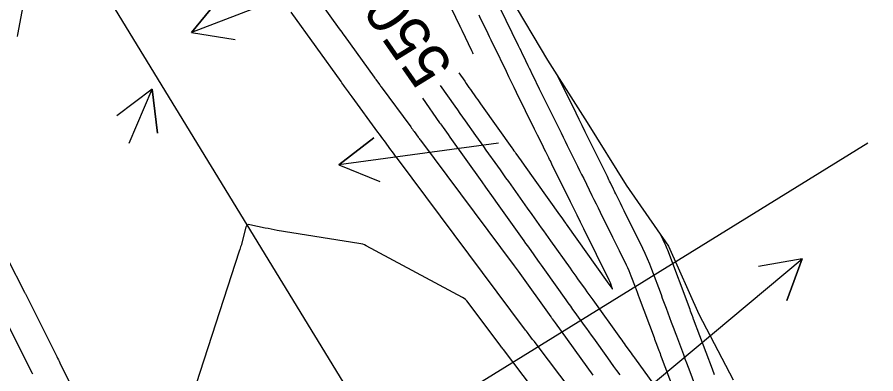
# Model space of a CAD drawing. Extents: x 954385 to 988206, y 1868364 to 1924553.
# Drawn here: x 956992 to 957108.2, y 1921087.7 to 1921136 of the extents above; entities that cross this region are included whole.
import ezdxf

# ---------------------------------------------------------------- set-up
doc = ezdxf.new("R2010")
doc.units = 0
for name, color, linetype in [('24', 7, 'Continuous'), ('26', 7, 'Continuous'), ('5', 7, 'Continuous'), ('6', 7, 'Continuous'), ('7', 7, 'Continuous'), ('Default', 7, 'Continuous')]:
    doc.layers.add(name, color=color, linetype=linetype)

msp = doc.modelspace()

# ---------------------------------------------------------------- linework, layer by layer
at = {"layer": '24'}
msp.add_lwpolyline([(956988.51, 1921271.68), (956992.39, 1921262.33), (956993.22, 1921260.5), (956996.6, 1921253.18), (957000.17, 1921243.64), (957003.68, 1921234.07), (957008.58, 1921225.34), (957013.37, 1921216.55), (957017.94, 1921207.62), (957022.67, 1921198.79), (957027.76, 1921190.19), (957032.93, 1921181.62), (957038.12, 1921173.07), (957043.39, 1921164.58), (957048.48, 1921155.97), (957053.51, 1921147.32), (957058.68, 1921138.76), (957063.77, 1921130.16), (957069.16, 1921121.73), (957074.42, 1921113.22), (957080.15, 1921105.01), (957084.26, 1921095.8), (957088.9, 1921086.91)], dxfattribs=at)
at = {"layer": '26'}
for points in [[(957107.13, 1921168.93), (957015.59, 1921133.87), (957019.37, 1921138.53), (957015.59, 1921133.87), (957021.51, 1921132.92)], [(957007.13, 1921118.93), (957010.27, 1921126.21), (957010.97, 1921120.25), (957010.27, 1921126.21), (957005.46, 1921122.62)], [(957057.13, 1921118.93), (957035.51, 1921115.99), (957040.25, 1921119.66), (957035.51, 1921115.99), (957041.06, 1921113.72)], [(957107.13, 1921118.93), (957024.32, 1921067.81), (957027.16, 1921073.09), (957024.32, 1921067.81), (957030.32, 1921067.99)], [(957057.13, 1921068.93), (957098.27, 1921103.28), (957096.2, 1921097.65), (957098.27, 1921103.28), (957092.36, 1921102.25)]]:
    msp.add_lwpolyline(points, dxfattribs=at)
at = {"layer": '6'}
for points in [[(957057.3, 1921137.31), (957059.82, 1921132.12), (957059.98, 1921131.78), (957060.15, 1921131.44), (957060.31, 1921131.1), (957060.47, 1921130.77), (957061.13, 1921129.41), (957061.29, 1921129.08), (957061.46, 1921128.74), (957061.62, 1921128.4), (957061.79, 1921128.06), (957062.67, 1921126.29), (957063.07, 1921125.47), (957063.48, 1921124.65), (957065.35, 1921120.86), (957065.63, 1921120.3), (957065.9, 1921119.74), (957066.18, 1921119.17), (957066.46, 1921118.61), (957067.57, 1921116.36), (957067.85, 1921115.8), (957068.13, 1921115.24), (957068.4, 1921114.68), (957068.68, 1921114.12), (957069.79, 1921111.86), (957070.07, 1921111.3), (957070.35, 1921110.73), (957070.63, 1921110.17), (957070.91, 1921109.61), (957072.59, 1921106.21), (957072.81, 1921105.76), (957073.03, 1921105.31), (957073.25, 1921104.87), (957073.47, 1921104.42), (957074.45, 1921102.45), (957074.62, 1921102.09), (957074.78, 1921101.72), (957074.93, 1921101.36), (957075.08, 1921100.98), (957075.63, 1921099.49), (957075.77, 1921099.12), (957075.91, 1921098.75), (957076.05, 1921098.37), (957076.19, 1921098), (957078.2, 1921092.62), (957078.28, 1921092.4), (957078.36, 1921092.19), (957078.44, 1921091.97), (957078.52, 1921091.76), (957078.85, 1921090.89), (957078.93, 1921090.68), (957079.01, 1921090.46), (957079.09, 1921090.25), (957079.17, 1921090.03), (957081.91, 1921082.77)], [(957080.75, 1921082.78), (957075.61, 1921089.87), (957075.45, 1921090.09), (957075.29, 1921090.31), (957075.13, 1921090.53), (957074.98, 1921090.75), (957074.34, 1921091.62), (957074.19, 1921091.84), (957074.03, 1921092.06), (957073.87, 1921092.28), (957073.71, 1921092.49), (957069.94, 1921097.73), (957069.68, 1921098.09), (957069.42, 1921098.44), (957069.17, 1921098.8), (957068.92, 1921099.16), (957067.9, 1921100.58), (957067.65, 1921100.94), (957067.39, 1921101.29), (957067.14, 1921101.65), (957066.88, 1921102.01), (957064.24, 1921105.72), (957063.92, 1921106.16), (957063.61, 1921106.61), (957063.29, 1921107.05), (957062.97, 1921107.49), (957061.71, 1921109.26), (957061.08, 1921110.14), (957060.45, 1921111.03), (957058.54, 1921113.72), (957058.16, 1921114.24), (957057.79, 1921114.77), (957057.41, 1921115.3), (957057.04, 1921115.82), (957055.49, 1921117.99), (957055.14, 1921118.49), (957054.79, 1921118.98), (957054.43, 1921119.47), (957054.08, 1921119.97), (957052.67, 1921121.95), (957052.32, 1921122.44), (957051.97, 1921122.93), (957051.62, 1921123.43), (957051.27, 1921123.93), (957049.31, 1921126.72)]]:
    msp.add_lwpolyline(points, dxfattribs=at)
at = {"layer": '7'}
for points in [[(956994.3, 1921145.65), (956992.03, 1921133.62), (956991.98, 1921133.35)], [(957029.24, 1921143.2), (957035.59, 1921134.4), (957035.76, 1921134.17), (957035.92, 1921133.94), (957036.09, 1921133.71), (957036.25, 1921133.49), (957040.32, 1921127.84), (957040.4, 1921127.73), (957040.48, 1921127.63), (957040.56, 1921127.52), (957040.64, 1921127.41), (957040.95, 1921126.98), (957041.03, 1921126.87), (957041.11, 1921126.76), (957041.19, 1921126.65), (957041.27, 1921126.55), (957045.26, 1921121.12), (957045.37, 1921120.96), (957045.49, 1921120.8), (957045.6, 1921120.64), (957045.72, 1921120.48), (957046.26, 1921119.75), (957046.34, 1921119.64), (957046.42, 1921119.54), (957046.5, 1921119.43), (957046.58, 1921119.32), (957059.28, 1921102.34), (957059.42, 1921102.16), (957059.55, 1921101.97), (957059.69, 1921101.79), (957059.82, 1921101.6), (957064.21, 1921095.45), (957064.26, 1921095.38), (957064.31, 1921095.31), (957064.36, 1921095.24), (957064.41, 1921095.17), (957064.66, 1921094.82), (957064.81, 1921094.62), (957069.92, 1921087.53)], [(957048.32, 1921142.26), (957051.91, 1921134.74), (957051.93, 1921134.69), (957051.95, 1921134.65), (957051.98, 1921134.6), (957052, 1921134.56), (957052.17, 1921134.19), (957053.49, 1921131.47), (957053.66, 1921131.11), (957053.69, 1921130.98), (957053.61, 1921131.05)], [(957067.13, 1921085.34), (957062.24, 1921091.77), (957062, 1921092.08), (957061.76, 1921092.39), (957061.29, 1921093.01), (957061.18, 1921093.17), (957061.06, 1921093.32), (957060.94, 1921093.48), (957060.82, 1921093.64), (957043.45, 1921116.86), (957043.22, 1921117.15), (957043.01, 1921117.45), (957042.79, 1921117.74), (957042.57, 1921118.04), (957041.7, 1921119.23), (957041.48, 1921119.52), (957041.26, 1921119.82), (957041.04, 1921120.12), (957040.83, 1921120.41), (957037.32, 1921125.2), (957037.19, 1921125.37), (957037.07, 1921125.54), (957036.94, 1921125.71), (957036.82, 1921125.88), (957036.32, 1921126.57), (957036.2, 1921126.74), (957036.07, 1921126.92), (957035.95, 1921127.09), (957035.83, 1921127.26), (957029.06, 1921136.64)], [(957051.76, 1921128.44), (957052.57, 1921127.29), (957052.76, 1921127.01), (957052.96, 1921126.73), (957053.15, 1921126.45), (957053.35, 1921126.18), (957054.14, 1921125.06), (957054.33, 1921124.78), (957054.53, 1921124.5), (957054.73, 1921124.22), (957054.92, 1921123.94), (957058.96, 1921118.28), (957059.1, 1921118.09), (957059.24, 1921117.89), (957059.38, 1921117.7), (957059.51, 1921117.5), (957060.21, 1921116.53), (957060.62, 1921115.95), (957065.4, 1921109.24), (957065.71, 1921108.81), (957066.09, 1921108.28), (957066.24, 1921108.07), (957066.32, 1921107.96), (957071.86, 1921100.18), (957071.96, 1921100.04), (957071.98, 1921100.01), (957072.01, 1921099.97), (957072.49, 1921099.3), (957072.55, 1921099.23), (957072.58, 1921099.21), (957072.58, 1921099.25), (957072.55, 1921099.33), (957072.3, 1921100.01), (957072.25, 1921100.13), (957072.25, 1921100.15), (957072.24, 1921100.16), (957072.23, 1921100.18), (957072.22, 1921100.2), (957072.13, 1921100.38), (957068.7, 1921107.33), (957068.25, 1921108.25), (957067.79, 1921109.17), (957067.34, 1921110.09), (957066.89, 1921111), (957064.37, 1921116.09), (957064.27, 1921116.3), (957064.17, 1921116.51), (957064.06, 1921116.72), (957063.96, 1921116.92), (957063.55, 1921117.76), (957063.35, 1921118.17), (957063.14, 1921118.59), (957062.43, 1921120.02), (957062.04, 1921120.82), (957059.6, 1921125.76), (957059.25, 1921126.46), (957058.9, 1921127.17), (957058.55, 1921127.88), (957058.21, 1921128.6), (957056.54, 1921132.02), (957056.34, 1921132.44), (957056.14, 1921132.86), (957055.93, 1921133.28), (957055.73, 1921133.7), (957054.92, 1921135.38), (957054.72, 1921135.79), (957054.51, 1921136.21)], [(957084.19, 1921085.07), (957083.08, 1921088), (957082.87, 1921088.58), (957082.65, 1921089.15), (957082.43, 1921089.73), (957082.22, 1921090.3), (957081.27, 1921092.82), (957081.09, 1921093.29), (957080.92, 1921093.75), (957080.75, 1921094.22), (957080.57, 1921094.68), (957079.88, 1921096.54), (957079.71, 1921097), (957079.53, 1921097.47), (957079.36, 1921097.93), (957079.19, 1921098.4), (957077.9, 1921101.84), (957077.62, 1921102.56), (957077.32, 1921103.28), (957077, 1921103.99), (957076.67, 1921104.69), (957074.15, 1921109.79), (957073.9, 1921110.29), (957073.65, 1921110.79), (957073.12, 1921111.88), (957073.01, 1921112.09), (957072.91, 1921112.3), (957072.81, 1921112.51), (957072.7, 1921112.72), (957072.29, 1921113.55), (957072.19, 1921113.76), (957072.09, 1921113.97), (957071.98, 1921114.18), (957071.88, 1921114.39), (957069.29, 1921119.63), (957068.88, 1921120.47), (957068.46, 1921121.3), (957068.05, 1921122.14), (957067.64, 1921122.97), (957065.17, 1921127.97)], [(957046.85, 1921125.01), (957049.18, 1921121.69), (957049.3, 1921121.53), (957049.41, 1921121.37), (957049.53, 1921121.21), (957049.64, 1921121.04), (957050.1, 1921120.39), (957050.34, 1921120.07), (957050.57, 1921119.74), (957054.88, 1921113.69), (957055.4, 1921112.96), (957056.44, 1921111.51), (957056.96, 1921110.78), (957060.58, 1921105.69), (957060.81, 1921105.37), (957061.05, 1921105.04), (957061.28, 1921104.72), (957061.51, 1921104.39), (957062.43, 1921103.09), (957062.67, 1921102.77), (957062.9, 1921102.44), (957063.13, 1921102.12), (957063.36, 1921101.79), (957066.24, 1921097.75), (957066.55, 1921097.31), (957066.87, 1921096.88), (957067.18, 1921096.44), (957067.49, 1921096.01), (957068.74, 1921094.27), (957069.05, 1921093.84), (957069.37, 1921093.41), (957069.68, 1921092.97), (957069.99, 1921092.54), (957071.91, 1921089.87), (957072.32, 1921089.31), (957072.73, 1921088.74), (957073.14, 1921088.18), (957073.55, 1921087.61)], [(957061.75, 1921085.83), (957057.82, 1921091.01), (957057.73, 1921091.12), (957057.64, 1921091.24), (957057.56, 1921091.35), (957057.47, 1921091.46), (957053.05, 1921097.37), (957052.88, 1921097.58), (957052.69, 1921097.76), (957052.49, 1921097.91), (957052.26, 1921098.05), (957039.24, 1921105.04), (957039, 1921105.15), (957038.76, 1921105.25), (957038.5, 1921105.32), (957038.25, 1921105.37), (957027.2, 1921107.13), (957026.78, 1921107.2), (957026.37, 1921107.28), (957025.95, 1921107.36), (957025.54, 1921107.44), (957023.5, 1921107.88), (957023.3, 1921107.9), (957023.14, 1921107.85), (957023.02, 1921107.73), (957022.94, 1921107.54), (957022.29, 1921105.09), (957022.23, 1921104.9), (957022.18, 1921104.71), (957022.12, 1921104.52), (957022.06, 1921104.33), (957013.56, 1921078.19)], [(957086.39, 1921087.59), (957086.29, 1921087.85), (957086.2, 1921088.1), (957086.1, 1921088.36), (957083.56, 1921095.1), (957083.52, 1921095.21), (957083.48, 1921095.32), (957083.44, 1921095.43), (957083.4, 1921095.54), (957083.23, 1921095.97), (957083.15, 1921096.19), (957083.07, 1921096.41), (957080.08, 1921104.43), (957079.99, 1921104.65), (957079.91, 1921104.86), (957079.81, 1921105.07), (957079.71, 1921105.27), (957079.1, 1921106.51)], [(956990.67, 1921103.28), (956992.98, 1921098.77), (956993.02, 1921098.69), (956993.06, 1921098.61), (956993.1, 1921098.53), (956993.14, 1921098.45), (956997.35, 1921090.08), (956997.45, 1921089.86), (956997.56, 1921089.64), (956997.67, 1921089.43), (956997.77, 1921089.21), (957005.96, 1921072.52)], [(956994.09, 1921087.67), (956994.04, 1921087.78), (956989.9, 1921096.02)]]:
    msp.add_lwpolyline(points, dxfattribs=at)
at = {"layer": 'Default'}
msp.add_line((957221.14, 1920784.24), (956045.8, 1922705.18), dxfattribs=at)

# ---------------------------------------------------------------- texts
at = {"layer": '5'}
msp.add_text('550', height=6, rotation=124.8437, dxfattribs=at).set_placement((957051.16, 1921129.32))

doc.saveas('drawing.dxf')
